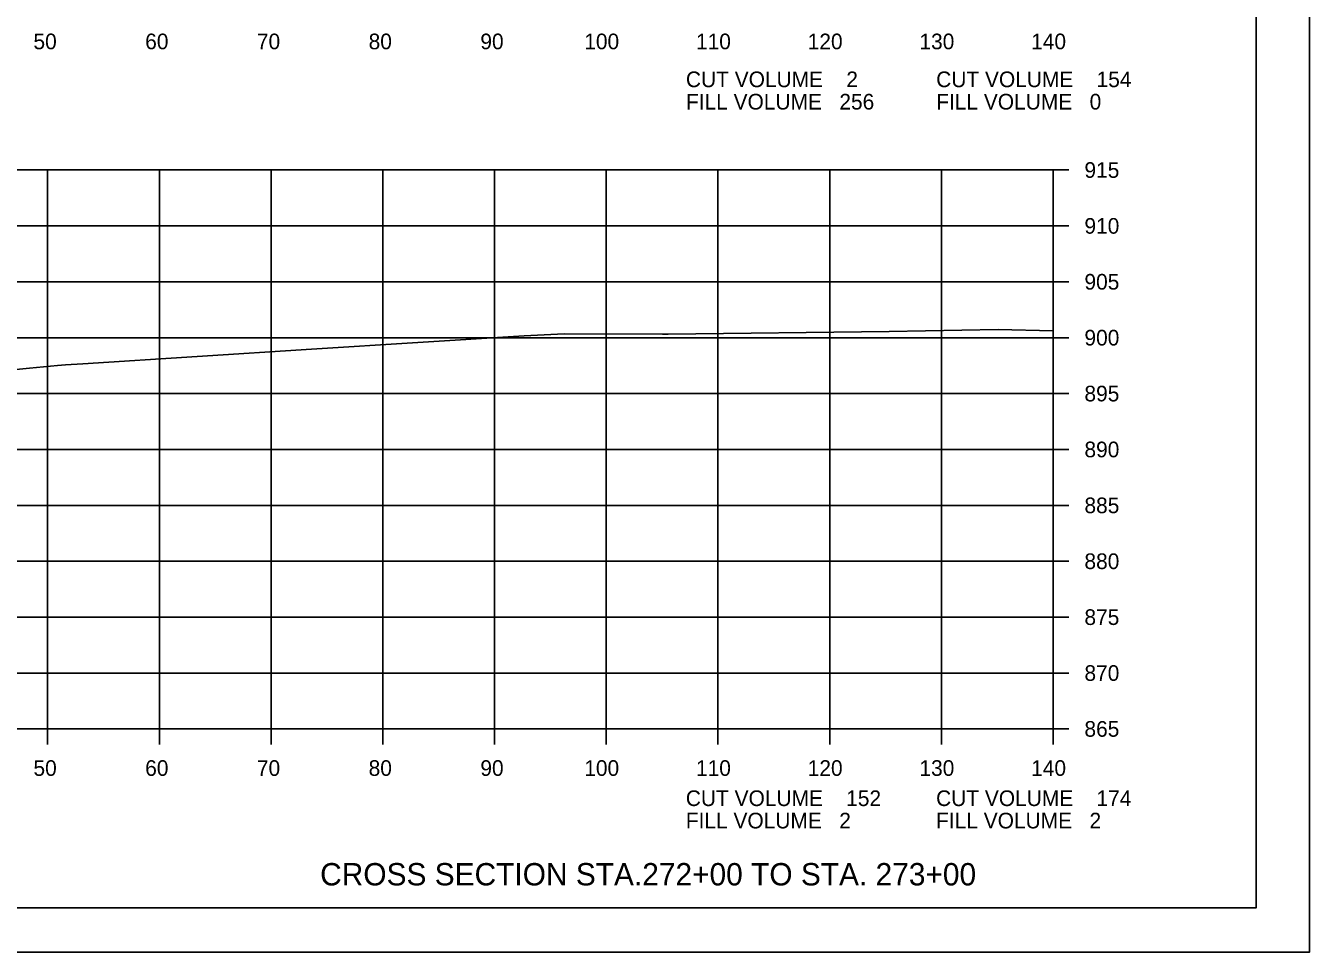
# Model space of a CAD drawing. Extents: x 1486524 to 1499135, y 326561 to 337924.
# Drawn here: x 1489030.9 to 1489145.8, y 330645.9 to 330728.8 of the extents above; entities that cross this region are included whole.
import ezdxf

# ---------------------------------------------------------------- set-up
doc = ezdxf.new("R2010")
doc.units = 0
for name, color, linetype in [('E_Const Align', 7, 'Continuous'), ('E_Const Align Station', 7, 'Continuous'), ('E_Ownership Information', 7, 'Continuous'), ('E_Property Line', 7, 'Continuous'), ('E_Proposed ROW Fig Annot', 7, 'Continuous'), ('E_Quarter Calls', 7, 'Continuous'), ('E_Tract Number', 7, 'Continuous')]:
    doc.layers.add(name, color=color, linetype=linetype)

msp = doc.modelspace()

# ---------------------------------------------------------------- linework, layer by layer
at = {"layer": 'E_Const Align'}
for p, q in [((1489122.89, 330665.91), (1489122.89, 330715.91)), ((1489124.29, 330715.91), (1489122.89, 330715.91)), ((1489124.29, 330710.91), (1489122.89, 330710.91)), ((1489124.29, 330705.91), (1489122.89, 330705.91)), ((1489124.29, 330700.91), (1489122.89, 330700.91)), ((1489124.29, 330695.91), (1489122.89, 330695.91)), ((1489124.29, 330690.91), (1489122.89, 330690.91)), ((1489124.29, 330685.91), (1489122.89, 330685.91)), ((1489124.29, 330680.91), (1489122.89, 330680.91)), ((1489124.29, 330675.91), (1489122.89, 330675.91)), ((1489124.29, 330670.91), (1489122.89, 330670.91)), ((1488842.89, 330665.91), (1489122.89, 330665.91)), ((1489032.89, 330664.51), (1489032.89, 330665.91)), ((1489042.89, 330664.51), (1489042.89, 330665.91)), ((1489052.89, 330664.51), (1489052.89, 330665.91)), ((1489062.89, 330664.51), (1489062.89, 330665.91)), ((1489072.89, 330664.51), (1489072.89, 330665.91)), ((1489082.89, 330664.51), (1489082.89, 330665.91)), ((1489092.89, 330664.51), (1489092.89, 330665.91)), ((1489102.89, 330664.51), (1489102.89, 330665.91)), ((1489112.89, 330664.51), (1489112.89, 330665.91)), ((1489122.89, 330664.51), (1489122.89, 330665.91)), ((1489124.29, 330665.91), (1489122.89, 330665.91))]:
    msp.add_line(p, q, dxfattribs=at)
at = {"layer": 'E_Ownership Information'}
for p, q in [((1488842.89, 330715.91), (1489122.89, 330715.91)), ((1489032.89, 330665.91), (1489032.89, 330715.91)), ((1489042.89, 330665.91), (1489042.89, 330715.91)), ((1489052.89, 330665.91), (1489052.89, 330715.91)), ((1489062.89, 330665.91), (1489062.89, 330715.91)), ((1489072.89, 330665.91), (1489072.89, 330715.91)), ((1489082.89, 330665.91), (1489082.89, 330715.91)), ((1489092.89, 330665.91), (1489092.89, 330715.91)), ((1489102.89, 330665.91), (1489102.89, 330715.91)), ((1489112.89, 330665.91), (1489112.89, 330715.91)), ((1489122.89, 330665.91), (1489122.89, 330715.91)), ((1488842.89, 330710.91), (1489122.89, 330710.91)), ((1488842.89, 330705.91), (1489122.89, 330705.91)), ((1488842.89, 330700.91), (1489122.89, 330700.91)), ((1488842.89, 330695.91), (1489122.89, 330695.91)), ((1488842.89, 330690.91), (1489122.89, 330690.91)), ((1488842.89, 330685.91), (1489122.89, 330685.91)), ((1488842.89, 330680.91), (1489122.89, 330680.91)), ((1488842.89, 330675.91), (1489122.89, 330675.91)), ((1488842.89, 330670.91), (1489122.89, 330670.91)), ((1488842.89, 330665.91), (1489122.89, 330665.91))]:
    msp.add_line(p, q, dxfattribs=at)
at = {"layer": 'E_Property Line'}
for q in [(1489141.07, 330855.37), (1488824.89, 330649.91)]:
    msp.add_line((1489141.07, 330649.91), q, dxfattribs=at)
at = {"layer": 'E_Quarter Calls'}
msp.add_line((1488812.48, 330645.93), (1489145.82, 330645.93), dxfattribs=at)
for points in [[(1488812.48, 330859.26), (1489145.82, 330859.26), (1489145.82, 330645.93), (1488812.48, 330645.93)], [(1489058.81, 330855.37), (1489058.81, 330845.49), (1489094.54, 330845.49), (1489094.54, 330842.57), (1489117.74, 330842.57), (1489117.74, 330818.24), (1489141.07, 330818.24), (1489141.07, 330649.91), (1488824.89, 330649.91), (1488824.89, 330855.37)]]:
    msp.add_lwpolyline(points, close=True, dxfattribs=at)
at = {"layer": 'E_Tract Number'}
msp.add_lwpolyline([(1489013.64, 330696.43), (1489031.28, 330698.17), (1489033.77, 330698.41), (1489034.5, 330698.49), (1489036.05, 330698.58), (1489056.51, 330699.88), (1489075.55, 330701.06), (1489079.12, 330701.26), (1489087.93, 330701.23), (1489088.43, 330701.23), (1489108.21, 330701.47), (1489117.98, 330701.63), (1489122.89, 330701.51)], dxfattribs=at)

# ---------------------------------------------------------------- texts
at = {"layer": 'E_Const Align Station'}
for s, p in [('50', (1489031.62, 330726.71)), ('60', (1489041.62, 330726.71)), ('70', (1489051.62, 330726.71)), ('80', (1489061.62, 330726.71)), ('90', (1489071.62, 330726.71)), ('100', (1489080.92, 330726.71)), ('110', (1489090.92, 330726.71)), ('120', (1489100.92, 330726.71)), ('130', (1489110.92, 330726.71)), ('140', (1489120.92, 330726.71)), ('CUT VOLUME    2', (1489090.02, 330723.32)), ('CUT VOLUME    154', (1489112.42, 330723.32)), ('FILL VOLUME   256', (1489090.02, 330721.32)), ('FILL VOLUME   0', (1489112.42, 330721.32)), ('915', (1489125.69, 330715.21)), ('910', (1489125.69, 330710.21)), ('905', (1489125.69, 330705.21)), ('900', (1489125.69, 330700.21)), ('895', (1489125.69, 330695.21)), ('890', (1489125.69, 330690.21)), ('885', (1489125.69, 330685.21)), ('880', (1489125.69, 330680.21)), ('875', (1489125.69, 330675.21)), ('870', (1489125.69, 330670.21)), ('865', (1489125.69, 330665.21)), ('50', (1489031.62, 330661.71)), ('60', (1489041.62, 330661.71)), ('70', (1489051.62, 330661.71)), ('80', (1489061.62, 330661.71)), ('90', (1489071.62, 330661.71)), ('100', (1489080.92, 330661.71)), ('110', (1489090.92, 330661.71)), ('120', (1489100.92, 330661.71)), ('130', (1489110.92, 330661.71)), ('140', (1489120.92, 330661.71)), ('CUT VOLUME    152', (1489090.01, 330659.01)), ('CUT VOLUME    174', (1489112.41, 330659.01)), ('FILL VOLUME   2', (1489090.01, 330657.01)), ('FILL VOLUME   2', (1489112.41, 330657.01))]:
    msp.add_text(s, height=1.4, dxfattribs=at).set_placement(p)
at = {"layer": 'E_Proposed ROW Fig Annot'}
msp.add_text('CROSS SECTION STA.272+00 TO STA. 273+00', height=2, dxfattribs=at).set_placement((1489057.28, 330651.91))

doc.saveas('drawing.dxf')
